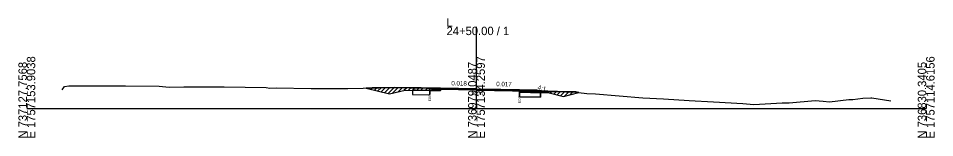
# Model space of a CAD drawing. Extents: x -26 to 4303, y -10 to 9577.
# Drawn here: x 997.2 to 1302.8, y 4490.3 to 4530.2 of the extents above; entities that cross this region are included whole.
import ezdxf

# ---------------------------------------------------------------- set-up
doc = ezdxf.new("R2010")
doc.units = 0
for name, color, linetype in [('Exist CMT Pavement', 7, 'Continuous'), ('Old_Level_2', 7, 'Continuous'), ('Pattern 1', 7, 'Continuous'), ('Prop CMT Conc Surface', 7, 'Continuous'), ('Prop CMT Concrete Structures', 7, 'Continuous'), ('Prop CMT Pvmt Course 1', 7, 'Continuous'), ('Prop CMT Pvmt Course 1 CG', 7, 'Continuous'), ('Prop CMT Pvmt Course 2', 7, 'Continuous'), ('Prop CMT Pvmt Course 2 Wedge', 7, 'Continuous'), ('Prop CMT Pvmt Course 3', 7, 'Continuous'), ('Prop CMT Pvmt Surface', 7, 'Continuous'), ('Prop CMT Pvmt Surface Shoulder', 7, 'Continuous'), ('Prop CMT Pvmt Wedge Surface 1', 7, 'Continuous'), ('Prop CMT Shld Paved Course 1', 7, 'Continuous'), ('Prop CMT Shld Paved Course 2', 7, 'Continuous'), ('Prop CMT Shld Paved Course 3', 7, 'Continuous'), ('Prop CMT Slope Grass', 7, 'Continuous'), ('Prop CMT Subgrade Earthwork', 7, 'Continuous'), ('Prop Road Sect_ Recs - UC Shallow (Outline)', 7, 'Continuous'), ('Prop Shade Light', 7, 'Continuous'), ('Prop XS Ditch Standard Text', 7, 'Continuous'), ('Prop XS SE Text', 7, 'Continuous'), ('Prop XS Side Slope Text', 7, 'Continuous')]:
    doc.layers.add(name, color=color, linetype=linetype)

msp = doc.modelspace()

# ---------------------------------------------------------------- linework, layer by layer
at = {"layer": 'Exist CMT Pavement'}
for points in [[(1150, 4506.61), (1138, 4506.83)], [(1150, 4506.61), (1168, 4506.3)]]:
    msp.add_lwpolyline(points, dxfattribs=at)
at = {"layer": 'Old_Level_2'}
for p, q in [((1150, 4500), (1150, 4527.35)), ((1150, 4500), (1150, 4527.35)), ((1000, 4500), (1150, 4500)), ((1000, 4500), (1150, 4500)), ((1150, 4500), (1300, 4500)), ((1150, 4500), (1300, 4500))]:
    msp.add_line(p, q, dxfattribs=at)
at = {"layer": 'Pattern 1'}
for p, q in [((1113.7, 4506.75), (1113.85, 4506.89)), ((1114.83, 4506.46), (1115.29, 4506.92)), ((1115.96, 4506.18), (1116.73, 4506.95)), ((1117.09, 4505.9), (1118.18, 4506.98)), ((1118.23, 4505.61), (1119.62, 4507.01)), ((1119.36, 4505.33), (1121.06, 4507.04)), ((1120.49, 4505.05), (1122.51, 4507.07)), ((1122.03, 4505.18), (1123.9, 4507.05)), ((1123.92, 4505.65), (1125.29, 4507.03)), ((1125.8, 4506.12), (1126.69, 4507)), ((1127.3, 4506.2), (1128.08, 4506.98)), ((1128.69, 4506.17), (1129.47, 4506.96)), ((1130.07, 4506.15), (1130.86, 4506.93)), ((1131.46, 4506.12), (1132.25, 4506.91)), ((1132.85, 4506.1), (1133.64, 4506.88)), ((1134.24, 4506.07), (1134.45, 4506.28)), ((1164.34, 4506.17), (1164.43, 4506.26)), ((1165.03, 4505.44), (1165.52, 4505.94)), ((1166.42, 4505.42), (1166.82, 4505.82)), ((1167.8, 4505.39), (1168.46, 4506.05)), ((1169.19, 4505.36), (1169.83, 4506)), ((1170.58, 4505.33), (1171.19, 4505.95)), ((1171.96, 4505.31), (1172.56, 4505.9)), ((1173.35, 4505.28), (1173.92, 4505.85)), ((1174.65, 4505.17), (1175.29, 4505.8)), ((1175.78, 4504.88), (1176.65, 4505.75)), ((1176.92, 4504.6), (1178.02, 4505.7)), ((1178.05, 4504.32), (1179.38, 4505.65)), ((1179.3, 4504.15), (1180.77, 4505.63)), ((1181.18, 4504.63), (1182.16, 4505.6)), ((1183.07, 4505.1), (1183.48, 4505.51))]:
    msp.add_line(p, q, dxfattribs=at)
for points in [[(1121, 4504.92), (1126.2, 4506.22), (1134.45, 4506.07), (1134.45, 4506.87), (1131.59, 4506.92), (1130.44, 4506.94), (1127.36, 4506.99), (1122.48, 4507.07), (1118.95, 4507), (1115.22, 4506.92), (1113.17, 4506.88)], [(1179, 4504.08), (1184.13, 4505.36), (1183.1, 4505.59), (1179.48, 4505.65), (1177.02, 4505.74), (1173.84, 4505.85), (1171.58, 4505.94), (1169.22, 4506.02), (1167.86, 4506.07), (1167.28, 4505.95), (1166.37, 4505.68), (1164.34, 4506.29), (1164.34, 4505.46), (1174.28, 4505.26)]]:
    msp.add_lwpolyline(points, close=True, dxfattribs=at)
at = {"layer": 'Prop CMT Conc Surface'}
for points in [[(1138, 4506.37), (1138, 4506.37), (1138, 4506.58), (1138, 4506.58)], [(1138, 4506.58), (1138, 4506.37)], [(1164.34, 4505.91), (1164.34, 4506.12)], [(1164.34, 4506.12), (1168, 4506.05)], [(1168, 4505.85), (1164.34, 4505.91)], [(1168, 4506.05), (1168, 4505.85)]]:
    msp.add_lwpolyline(points, dxfattribs=at)
at = {"layer": 'Prop CMT Concrete Structures'}
for points in [[(1138, 4506.58), (1138, 4506.83)], [(1150, 4506.48), (1138, 4506.7)], [(1138, 4506.7), (1138, 4506.58), (1138, 4506.58)], [(1150, 4506.48), (1164.34, 4506.24)], [(1164.34, 4506.24), (1164.34, 4506.12)], [(1164.34, 4506.12), (1168, 4506.05)], [(1168, 4506.05), (1168, 4506.3)]]:
    msp.add_lwpolyline(points, dxfattribs=at)
at = {"layer": 'Prop CMT Pvmt Course 1'}
for points in [[(1138, 4506.37), (1138, 4506.37), (1138, 4506.03), (1138, 4506.03)], [(1138, 4506.03), (1138, 4506.37)], [(1164.34, 4505.91), (1168, 4505.85)], [(1164.34, 4505.57), (1164.34, 4505.91)], [(1168, 4505.85), (1168, 4505.51)], [(1168, 4505.51), (1164.34, 4505.57)]]:
    msp.add_lwpolyline(points, dxfattribs=at)
at = {"layer": 'Prop CMT Pvmt Course 2'}
for points in [[(1138, 4506.83), (1136, 4506.86), (1135.75, 4506.62)], [(1135.75, 4506.62), (1138, 4506.58)], [(1138, 4506.58), (1138, 4506.83)], [(1168, 4506.3), (1170, 4506.27), (1170.25, 4506.02)], [(1168, 4506.05), (1168, 4506.3)], [(1170.25, 4506.02), (1168, 4506.05)]]:
    msp.add_lwpolyline(points, dxfattribs=at)
at = {"layer": 'Prop CMT Pvmt Course 2 Wedge'}
msp.add_line((1136, 4506.86), (1133.94, 4506.88), dxfattribs=at)
msp.add_lwpolyline([(1170, 4506.27), (1172.99, 4505.69)], dxfattribs=at)
at = {"layer": 'Prop CMT Pvmt Course 3'}
for points in [[(1138, 4506.58), (1135.75, 4506.62), (1135.55, 4506.41)], [(1135.55, 4506.41), (1138, 4506.37)], [(1138, 4506.37), (1138, 4506.58)], [(1168, 4506.05), (1170.25, 4506.02), (1170.47, 4505.8)], [(1168, 4505.85), (1168, 4506.05)], [(1170.47, 4505.8), (1168, 4505.85)]]:
    msp.add_lwpolyline(points, dxfattribs=at)
at = {"layer": 'Prop CMT Pvmt Surface'}
for points in [[(1138, 4506.58), (1138, 4506.83)], [(1150, 4506.36), (1138, 4506.58)], [(1150, 4506.36), (1168, 4506.05)], [(1168, 4506.05), (1168, 4506.3)]]:
    msp.add_lwpolyline(points, dxfattribs=at)
at = {"layer": 'Prop CMT Pvmt Surface Shoulder'}
for points in [[(1138, 4506.79), (1139.54, 4506.75), (1150, 4506.59)], [(1150, 4506.59), (1161.25, 4506.42), (1161.25, 4506.42), (1161.25, 4506.42), (1161.41, 4506.42), (1161.42, 4506.41), (1161.44, 4506.41), (1161.45, 4506.41), (1161.47, 4506.41), (1161.5, 4506.41), (1161.53, 4506.41), (1161.57, 4506.41), (1161.62, 4506.41), (1161.69, 4506.41), (1161.79, 4506.41), (1162.88, 4506.37), (1164.22, 4506.33), (1164.34, 4506.29)]]:
    msp.add_lwpolyline(points, dxfattribs=at)
at = {"layer": 'Prop CMT Pvmt Wedge Surface 1'}
for p, q in [((1138, 4505.91), (1134.85, 4505.97)), ((1164.34, 4505.45), (1167.98, 4505.39)), ((1167.98, 4505.39), (1171.18, 4505.33)), ((1171.18, 4505.33), (1172.99, 4505.69))]:
    msp.add_line(p, q, dxfattribs=at)
for points in [[(1134.85, 4505.97), (1133.94, 4506.88)], [(1138, 4505.91), (1138, 4506.79)], [(1138, 4506.03), (1138, 4506.03)], [(1164.34, 4505.45), (1164.34, 4506.29)]]:
    msp.add_lwpolyline(points, dxfattribs=at)
at = {"layer": 'Prop CMT Shld Paved Course 1'}
for points in [[(1138, 4506.37), (1138, 4506.83)], [(1150, 4506.15), (1138, 4506.37)], [(1150, 4506.15), (1168, 4505.85)], [(1168, 4505.85), (1168, 4506.3)]]:
    msp.add_lwpolyline(points, dxfattribs=at)
at = {"layer": 'Prop CMT Shld Paved Course 2'}
for points in [[(1138, 4506.83), (1136, 4506.86)], [(1168, 4506.3), (1170, 4506.27)]]:
    msp.add_lwpolyline(points, dxfattribs=at)
at = {"layer": 'Prop CMT Shld Paved Course 3'}
for points in [[(1150, 4506.61), (1138, 4506.83)], [(1138, 4506.83), (1138, 4506.58), (1138, 4506.58), (1138, 4506.7)], [(1138, 4506.7), (1150, 4506.48)], [(1150, 4506.36), (1150, 4506.61)], [(1150, 4506.61), (1168, 4506.3)], [(1150, 4506.48), (1150, 4506.36), (1150, 4506.36)], [(1164.34, 4506.24), (1150, 4506.48)], [(1164.34, 4506.12), (1164.34, 4506.24)], [(1168, 4506.05), (1164.34, 4506.12)], [(1168, 4506.3), (1168, 4506.05)]]:
    msp.add_lwpolyline(points, dxfattribs=at)
at = {"layer": 'Prop CMT Slope Grass'}
msp.add_lwpolyline([(1011.76, 4506.33), (1012.54, 4507.4), (1014.06, 4507.61), (1023.77, 4507.61), (1029.63, 4507.57), (1032.89, 4507.65), (1044.13, 4507.48), (1047.48, 4507.2), (1052.34, 4507.24), (1060.99, 4507.3), (1065.79, 4507.32), (1079.83, 4507.03), (1081.06, 4506.89), (1083.14, 4506.9), (1094.83, 4506.7), (1100.07, 4506.68), (1107.03, 4506.75), (1122.51, 4507.07), (1125.46, 4507.02), (1127.76, 4506.99), (1133.7, 4506.88), (1134.57, 4506.87), (1136.96, 4506.82), (1139.54, 4506.75), (1147.46, 4506.65), (1150, 4506.61), (1153.07, 4506.55), (1156.73, 4506.49), (1158.15, 4506.47), (1159.7, 4506.44), (1161.39, 4506.38), (1161.74, 4506.36), (1163.45, 4506.34), (1164.22, 4506.33), (1164.67, 4506.19), (1166.37, 4505.68), (1168.24, 4505.73), (1179.83, 4505.64), (1183.11, 4505.59), (1184.01, 4505.37), (1186.81, 4505.09), (1189.75, 4504.93), (1205.53, 4503.56), (1212.36, 4503.27), (1220.95, 4502.69), (1229.04, 4502.27), (1238.85, 4501.67), (1242.55, 4501.37), (1251.96, 4501.94), (1254.31, 4501.89), (1262.93, 4502.71), (1265.66, 4502.55), (1267.7, 4502.33), (1274.23, 4503.05), (1275.49, 4503.1), (1278.86, 4503.46), (1281.53, 4503.6), (1281.89, 4503.58), (1288.23, 4502.61)], dxfattribs=at)
at = {"layer": 'Prop CMT Subgrade Earthwork'}
for points in [[(1138, 4506.37), (1135.55, 4506.41), (1135.05, 4506.42), (1134.72, 4506.09)], [(1134.72, 4506.09), (1138, 4506.03)], [(1138, 4506.03), (1138, 4506.37)], [(1168, 4505.85), (1170.47, 4505.8), (1170.97, 4505.8), (1171.31, 4505.46)], [(1168, 4505.51), (1168, 4505.85)], [(1171.31, 4505.46), (1168, 4505.51)]]:
    msp.add_lwpolyline(points, dxfattribs=at)
at = {"layer": 'Prop Road Sect_ Recs - UC Shallow (Outline)'}
for points in [[(1128.64, 4506.17), (1128.64, 4504.67), (1134.45, 4504.56), (1134.45, 4506.06)], [(1170.39, 4505.34), (1171.39, 4505.32), (1171.36, 4503.82), (1164.34, 4503.96), (1164.34, 4505.46)]]:
    msp.add_lwpolyline(points, close=True, dxfattribs=at)
at = {"layer": 'Prop Shade Light'}
for p, q in [((1129.66, 4506.15), (1128.64, 4506.17)), ((1128.64, 4506.17), (1128.64, 4504.67)), ((1134.45, 4506.06), (1129.66, 4506.15)), ((1134.45, 4504.56), (1134.45, 4506.06)), ((1128.64, 4504.67), (1134.45, 4504.56)), ((1165.35, 4505.44), (1164.34, 4505.46)), ((1164.34, 4505.46), (1164.34, 4503.96)), ((1164.34, 4503.96), (1171.36, 4503.82)), ((1171.39, 4505.32), (1165.35, 4505.44)), ((1171.36, 4503.82), (1171.39, 4505.32))]:
    msp.add_line(p, q, dxfattribs=at)
at = {"layer": 'Prop XS Ditch Standard Text'}
for p, q in [((1134.45, 4506.87), (1134.45, 4504.82)), ((1164.34, 4506.29), (1164.34, 4504.24))]:
    msp.add_line(p, q, dxfattribs=at)

# ---------------------------------------------------------------- texts
at = {"layer": 'Old_Level_2'}
for s, p in [('24+50.00 / 1', (1140, 4524.55)), ('24+50.00 / 1', (1140, 4524.55)), ('L', (1140, 4527.35)), ('L', (1140, 4527.35))]:
    msp.add_text(s, height=2.8, dxfattribs=at).set_placement(p)
for s, p in [('N 737127.7568', (1000, 4490)), ('N 737127.7568', (1000, 4490)), ('E 1757153.9038', (1002.8, 4490)), ('E 1757153.9038', (1002.8, 4490)), ('N 736979.0487', (1150, 4490)), ('N 736979.0487', (1150, 4490)), ('E 1757134.2597', (1152.8, 4490)), ('E 1757134.2597', (1152.8, 4490)), ('N 736830.3405', (1300, 4490)), ('N 736830.3405', (1300, 4490)), ('E 1757114.6156', (1302.8, 4490)), ('E 1757114.6156', (1302.8, 4490))]:
    msp.add_text(s, height=2.8, rotation=90, dxfattribs=at).set_placement(p)
at = {"layer": 'Prop CMT Pvmt Course 1 CG'}
msp.add_text('721.61', height=1, dxfattribs=at).set_placement((1148.16, 4504.61))
at = {"layer": 'Prop XS Ditch Standard Text'}
for p in [(1134.85, 4502.42), (1164.74, 4501.84)]:
    msp.add_text('EOP', height=0.787, rotation=90, dxfattribs=at).set_placement(p)
at = {"layer": 'Prop XS SE Text'}
for s, rotation, p in [('0.018', 358.9688, (1141.59, 4507.76)), ('0.017', 359.0261, (1156.57, 4507.5))]:
    msp.add_text(s, height=1.5, rotation=rotation, dxfattribs=at).set_placement(p)
at = {"layer": 'Prop XS Side Slope Text'}
msp.add_text('4:1', height=1.5, rotation=345.9638, dxfattribs=at).set_placement((1170.27, 4506.47))

doc.saveas('drawing.dxf')
